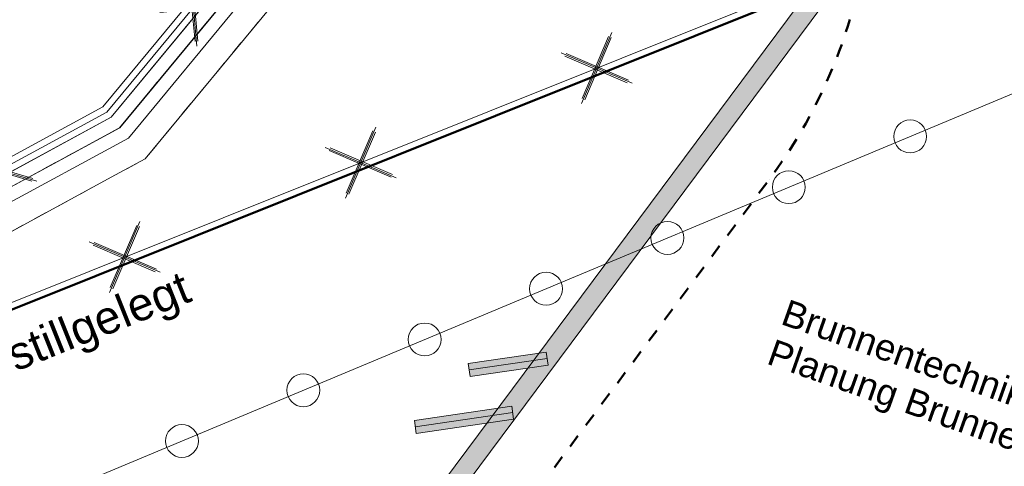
# Model space of a CAD drawing. Header units: metres. Extents: x -502 to 161, y -108 to 174.
# Tile 577 of 776: x -137.09 to -129.61, y 48.16 to 51.55. Entities that reach past the tile are written whole.
import ezdxf

# ---------------------------------------------------------------- set-up
doc = ezdxf.new("R2010")
doc.units = ezdxf.units.M
doc.header["$LTSCALE"] = 0.1
for name, pattern in [('102', [101.6, 101.6, 0]), ('202', [0.132, 0.0875, -0.019, 0.0065, -0.019]), ('226', [0.119, 0.1, -0.019])]:
    doc.linetypes.add(name, pattern=pattern)
for name, color, linetype in [('BRI31-005.05-5p02-Koordinierung Lageplan 4. BA ZOB West 2022-06-15', 7, 'Continuous'), ('BRI31-005.06-5f07-Koordinierung Lageplan 4. BA ZOB Fernbusbahnh', 7, 'Continuous'), ('BRI31-005.07-5f08-Koordinierung Lageplan 4. BA Radstation - Seeterrasse 2023-05-31', 7, 'Continuous')]:
    doc.layers.add(name, color=color, linetype=linetype)
doc.styles.add('Arial', font='arial.ttf')

# ---------------------------------------------------------------- blocks, each defined once
blk = doc.blocks.new('1016')
at = {"color": 7, "linetype": 'Continuous', "lineweight": 9, "transparency": 33554687}
for p, q in [((0.703072, 0.277444), (1.257444, -0.276928)), ((1.257444, 0.277444), (0.703072, -0.276928))]:
    blk.add_line(p, q, dxfattribs=at)
at = {"color": 2, "linetype": 'Continuous', "lineweight": 20, "true_color": 0xffff00, "transparency": 33554687}
for p, q in [((1.212401, 0.25319), (0.727326, -0.231885)), ((0.727326, 0.232401), (1.212401, -0.252674)), ((0.748114, 0.25319), (1.23319, -0.231885)), ((1.23319, 0.232401), (0.748114, -0.252674))]:
    blk.add_line(p, q, dxfattribs=at)
blk = doc.blocks.new('9141')
at = {"color": 7, "linetype": 'Continuous', "lineweight": 9, "transparency": 33554687}
blk.add_circle((0, 0), 0.25, dxfattribs=at)

msp = doc.modelspace()

# ---------------------------------------------------------------- hatches: boundary and pattern name
at = {"layer": 'BRI31-005.07-5f08-Koordinierung Lageplan 4. BA Radstation - Seeterrasse 2023-05-31', "linetype": 'Continuous', "lineweight": 0, "true_color": 0xcc0000, "transparency": 33554687}
msp.add_hatch(color=12, dxfattribs=at).paths.add_polyline_path([(-124.4751, 55.6285), (-124.4968, 55.7769), (-128.5533, 55.1836), (-142.2349, 36.8142), (-142.1212, 36.7158), (-128.4701, 55.0442)])

# ---------------------------------------------------------------- linework, layer by layer
at = {"layer": 'BRI31-005.05-5p02-Koordinierung Lageplan 4. BA ZOB West 2022-06-15', "color": 3, "linetype": 'Continuous', "lineweight": 18, "true_color": 0x00ff00, "transparency": 33554687, "flags": 128}
for points in [[(-95.3491, 78.326), (-102.5731, 75.366), (-110.1361, 72.306), (-117.0671, 69.456), (-120.3391, 67.894), (-122.6731, 66.48), (-125.4411, 64.186), (-127.5101, 61.662), (-132.3761, 55.512), (-136.3321, 50.73), (-141.2451, 48.064), (-147.2831, 45.146), (-156.9131, 41.076), (-164.9401, 37.646), (-169.7831, 35.816), (-169.9701, 35.745), (-171.3211, 35.581), (-172.5051, 35.438), (-172.6551, 35.445), (-174.8591, 35.155), (-177.6301, 34.484), (-180.4281, 33.654)], [(-180.4441, 33.702), (-177.6431, 34.532), (-174.8681, 35.204), (-172.6621, 35.496), (-172.5161, 35.537), (-171.7201, 35.633), (-170.6311, 35.766), (-170.3441, 35.8), (-170.0811, 35.832), (-169.8331, 35.904), (-169.8181, 35.91), (-164.9771, 37.739), (-156.9521, 41.168), (-147.3241, 45.237), (-141.2911, 48.153), (-136.3971, 50.809), (-132.4541, 55.575), (-127.5881, 61.725), (-125.5121, 64.257), (-123.4631, 65.955), (-123.1781, 66.46), (-123.1381, 66.53), (-123.0991, 66.632)]]:
    msp.add_lwpolyline(points, dxfattribs=at)
at = {"layer": 'BRI31-005.06-5f07-Koordinierung Lageplan 4. BA ZOB Fernbusbahnh', "color": 3, "linetype": 'Continuous', "lineweight": 13, "true_color": 0x00ff00, "transparency": 33554687, "flags": 128}
for points in [[(-95.3491, 78.326), (-102.5731, 75.366), (-110.1361, 72.306), (-117.0671, 69.456), (-120.3391, 67.894), (-122.6731, 66.48), (-125.4411, 64.186), (-127.5101, 61.662), (-132.3761, 55.512), (-136.3321, 50.73), (-141.2451, 48.064), (-147.2831, 45.146), (-156.9131, 41.076), (-164.9401, 37.646), (-169.7831, 35.816), (-169.9701, 35.745), (-171.3211, 35.581), (-172.5051, 35.438), (-172.6551, 35.445), (-174.8591, 35.155), (-177.6301, 34.484), (-180.4281, 33.654)], [(-180.4441, 33.702), (-177.6431, 34.532), (-174.8681, 35.204), (-172.6621, 35.496), (-172.5161, 35.537), (-171.7201, 35.633), (-170.6311, 35.766), (-170.3441, 35.8), (-170.0811, 35.832), (-169.8331, 35.904), (-169.8181, 35.91), (-164.9771, 37.739), (-156.9521, 41.168), (-147.3241, 45.237), (-141.2911, 48.153), (-136.3971, 50.809), (-132.4541, 55.575), (-127.5881, 61.725), (-125.5121, 64.257), (-123.4631, 65.955), (-123.1781, 66.46), (-123.1381, 66.53), (-123.0991, 66.632)]]:
    msp.add_lwpolyline(points, dxfattribs=at)
at = {"layer": 'BRI31-005.06-5f07-Koordinierung Lageplan 4. BA ZOB Fernbusbahnh', "color": 255, "linetype": 'Continuous', "lineweight": 9, "transparency": 33554687, "flags": 128}
msp.add_lwpolyline([(-180.4596, 33.7495), (-177.6561, 34.5803), (-174.8773, 35.2532), (-172.6722, 35.5451), (-172.5259, 35.5862), (-171.7261, 35.6826), (-170.6371, 35.8156), (-170.3501, 35.8496), (-170.0912, 35.8811), (-169.8494, 35.9513), (-169.8362, 35.9566), (-164.9958, 37.7854), (-156.9717, 41.214), (-147.3447, 45.2826), (-141.3139, 48.1975), (-136.4295, 50.8483), (-132.493, 55.6065), (-127.6271, 61.7564), (-125.5477, 64.2924), (-123.5021, 65.9876), (-123.2216, 66.4847), (-123.1834, 66.5515), (-123.1458, 66.6499)], dxfattribs=at)
at = {"layer": 'BRI31-005.07-5f08-Koordinierung Lageplan 4. BA Radstation - Seeterrasse 2023-05-31', "color": 12, "linetype": 'Continuous', "lineweight": 13, "true_color": 0xcc0000, "transparency": 33554687}
for p, q in [((-133.6842, 48.9386), (-133.0905, 49.0254)), ((-133.6842, 48.9386), (-133.0905, 49.0254)), ((-133.6769, 48.8891), (-133.0833, 48.976)), ((-133.6769, 48.8891), (-133.0833, 48.976)), ((-133.6697, 48.8397), (-133.076, 48.9265)), ((-133.6697, 48.8397), (-133.076, 48.9265)), ((-134.0929, 48.5061), (-133.3526, 48.6144)), ((-134.0929, 48.5061), (-133.3526, 48.6144)), ((-134.0857, 48.4566), (-133.3454, 48.5649)), ((-134.0857, 48.4566), (-133.3454, 48.5649)), ((-134.0857, 48.4566), (-133.3454, 48.5649)), ((-134.0857, 48.4566), (-133.3454, 48.5649)), ((-134.0784, 48.4071), (-133.3381, 48.5154)), ((-134.0784, 48.4071), (-133.3381, 48.5154))]:
    msp.add_line(p, q, dxfattribs=at)
at = {"layer": 'BRI31-005.07-5f08-Koordinierung Lageplan 4. BA Radstation - Seeterrasse 2023-05-31', "color": 7, "linetype": 'Continuous', "lineweight": 9, "transparency": 33554687}
for p, q in [((-133.076, 48.9265), (-133.0905, 49.0254)), ((-133.076, 48.9265), (-133.0905, 49.0254)), ((-133.6842, 48.9386), (-133.6697, 48.8397)), ((-133.6842, 48.9386), (-133.6697, 48.8397)), ((-133.3381, 48.5154), (-133.3526, 48.6144)), ((-133.3381, 48.5154), (-133.3526, 48.6144)), ((-134.0929, 48.5061), (-134.0784, 48.4071)), ((-134.0929, 48.5061), (-134.0784, 48.4071))]:
    msp.add_line(p, q, dxfattribs=at)
at = {"layer": 'BRI31-005.07-5f08-Koordinierung Lageplan 4. BA Radstation - Seeterrasse 2023-05-31', "color": 250, "linetype": '202', "lineweight": 20, "true_color": 0x333333, "transparency": 33554687, "flags": 128}
msp.add_lwpolyline([(-169.7821, 35.816), (-164.9401, 37.647), (-156.9121, 41.076), (-147.2831, 45.145), (-141.2451, 48.064), (-136.3331, 50.73), (-132.3771, 55.512), (-127.5111, 61.662), (-125.4401, 64.186), (-122.6721, 66.481), (-120.3381, 67.894), (-117.0681, 69.455), (-110.1371, 72.307), (-102.5741, 75.367), (-95.3481, 78.327), (-87.2051, 81.706), (-82.3221, 84.224), (-73.2841, 89.176), (-65.3801, 92.266), (-55.0081, 96.337), (-42.5711, 101.496), (-24.2771, 108.475), (-23.6281, 108.616), (-22.7791, 108.939), (-21.2271, 109.532), (-20.7311, 109.828), (-6.5731, 115.397), (-3.3331, 116.527), (2.1199, 118.676), (8.4349, 121.116), (16.1989, 124.136), (23.8509, 127.116), (32.0649, 130.317), (39.0129, 133.194), (40.7549, 134.413), (40.9269, 134.167), (39.1589, 132.93), (32.1769, 130.039), (23.9589, 126.836), (16.3069, 123.856), (8.5429, 120.836), (2.2299, 118.396), (-3.2291, 116.245), (-6.4691, 115.115), (-20.5991, 109.558), (-21.0951, 109.262), (-22.6731, 108.659), (-23.5421, 108.328), (-24.1911, 108.187), (-42.4611, 101.218), (-54.8961, 96.059), (-65.2701, 91.986), (-73.1561, 88.904), (-82.1821, 83.96), (-87.0791, 81.434), (-95.2341, 78.049), (-102.4601, 75.089), (-110.0231, 72.029), (-116.9461, 69.181), (-120.1961, 67.63), (-122.4981, 66.235), (-125.2261, 63.974), (-127.2771, 61.474), (-132.1431, 55.324), (-136.1391, 50.494), (-141.1091, 47.796), (-147.1591, 44.871), (-156.7941, 40.8), (-164.8281, 37.369), (-169.6761, 35.536), (-169.7821, 35.816)], dxfattribs=at)
msp.add_lwpolyline([(-169.7821, 35.816), (-164.9401, 37.647), (-156.9121, 41.076), (-147.2831, 45.145), (-141.2451, 48.064), (-136.3331, 50.73), (-132.3771, 55.512), (-127.5111, 61.662), (-125.4401, 64.186), (-122.6721, 66.481), (-120.3381, 67.894), (-117.0681, 69.455), (-110.1371, 72.307), (-102.5741, 75.367), (-95.3481, 78.327), (-87.2051, 81.706), (-82.3221, 84.224), (-73.2841, 89.176), (-65.3801, 92.266), (-55.0081, 96.337), (-42.5711, 101.496), (-24.2771, 108.475), (-23.6281, 108.616), (-22.7791, 108.939), (-21.2271, 109.532), (-20.7311, 109.828), (-6.5731, 115.397), (-3.3331, 116.527), (2.1199, 118.676), (8.4349, 121.116), (16.1989, 124.136), (23.8509, 127.116), (32.0649, 130.317), (39.0129, 133.194), (40.7549, 134.413), (40.9269, 134.167), (39.1589, 132.93), (32.1769, 130.039), (23.9589, 126.836), (16.3069, 123.856), (8.5429, 120.836), (2.2299, 118.396), (-3.2291, 116.245), (-6.4691, 115.115), (-20.5991, 109.558), (-21.0951, 109.262), (-22.6731, 108.659), (-23.5421, 108.328), (-24.1911, 108.187), (-42.4611, 101.218), (-54.8961, 96.059), (-65.2701, 91.986), (-73.1561, 88.904), (-82.1821, 83.96), (-87.0791, 81.434), (-95.2341, 78.049), (-102.4601, 75.089), (-110.0231, 72.029), (-116.9461, 69.181), (-120.1961, 67.63), (-122.4981, 66.235), (-125.2261, 63.974), (-127.2771, 61.474), (-132.1431, 55.324), (-136.1391, 50.494), (-141.1091, 47.796), (-147.1591, 44.871), (-156.7941, 40.8), (-164.8281, 37.369), (-169.6761, 35.536), (-169.7821, 35.816)], dxfattribs=at)
at = {"layer": 'BRI31-005.07-5f08-Koordinierung Lageplan 4. BA Radstation - Seeterrasse 2023-05-31', "color": 250, "linetype": '102', "lineweight": 13, "true_color": 0x333333, "transparency": 33554687, "flags": 128}
msp.add_lwpolyline([(18.5229, 125.041), (18.5599, 124.733), (16.3069, 123.856), (8.5429, 120.836), (2.2299, 118.396), (-3.2291, 116.245), (-6.4691, 115.115), (-20.5991, 109.558), (-21.0951, 109.262), (-22.6731, 108.659), (-23.5421, 108.328), (-24.1911, 108.187), (-42.4611, 101.218), (-54.8961, 96.059), (-65.2701, 91.986), (-73.1561, 88.904), (-82.1821, 83.96), (-87.0791, 81.434), (-95.2341, 78.049), (-102.4601, 75.089), (-110.0231, 72.029), (-116.9461, 69.181), (-120.1961, 67.63), (-122.4981, 66.235), (-125.2261, 63.974), (-127.2771, 61.474), (-132.1431, 55.324), (-136.1391, 50.494), (-141.1091, 47.796), (-147.1591, 44.871), (-156.7941, 40.8), (-164.8281, 37.369), (-169.6761, 35.536), (-169.7821, 35.816), (-164.9401, 37.647), (-156.9121, 41.076), (-147.2831, 45.145), (-141.2451, 48.064), (-136.3331, 50.73), (-132.3771, 55.512), (-127.5111, 61.662), (-125.4401, 64.186), (-122.6721, 66.481), (-120.3381, 67.894), (-117.0681, 69.455), (-110.1371, 72.307), (-102.5741, 75.367), (-95.3481, 78.327), (-87.2051, 81.706), (-82.3221, 84.224), (-73.2841, 89.176), (-71.0607, 90.0451)], dxfattribs=at)
msp.add_lwpolyline([(18.5229, 125.041), (18.5599, 124.733), (16.3069, 123.856), (8.5429, 120.836), (2.2299, 118.396), (-3.2291, 116.245), (-6.4691, 115.115), (-20.5991, 109.558), (-21.0951, 109.262), (-22.6731, 108.659), (-23.5421, 108.328), (-24.1911, 108.187), (-42.4611, 101.218), (-54.8961, 96.059), (-65.2701, 91.986), (-73.1561, 88.904), (-82.1821, 83.96), (-87.0791, 81.434), (-95.2341, 78.049), (-102.4601, 75.089), (-110.0231, 72.029), (-116.9461, 69.181), (-120.1961, 67.63), (-122.4981, 66.235), (-125.2261, 63.974), (-127.2771, 61.474), (-132.1431, 55.324), (-136.1391, 50.494), (-141.1091, 47.796), (-147.1591, 44.871), (-156.7941, 40.8), (-164.8281, 37.369), (-169.6761, 35.536), (-169.7821, 35.816), (-164.9401, 37.647), (-156.9121, 41.076), (-147.2831, 45.145), (-141.2451, 48.064), (-136.3331, 50.73), (-132.3771, 55.512), (-127.5111, 61.662), (-125.4401, 64.186), (-122.6721, 66.481), (-120.3381, 67.894), (-117.0681, 69.455), (-110.1371, 72.307), (-102.5741, 75.367), (-95.3481, 78.327), (-87.2051, 81.706), (-82.3221, 84.224), (-73.2841, 89.176), (-71.0607, 90.0451)], dxfattribs=at)
at = {"layer": 'BRI31-005.07-5f08-Koordinierung Lageplan 4. BA Radstation - Seeterrasse 2023-05-31', "color": 4, "linetype": 'Continuous', "lineweight": 50, "true_color": 0x00ffff, "transparency": 33554687, "flags": 128}
msp.add_lwpolyline([(-176.0281, 33.354), (-175.3441, 33.639), (-175.3201, 33.649), (-149.7281, 44.314), (-126.4101, 53.651), (-118.1081, 57.122), (-98.2681, 65.417), (-72.0611, 76.231), (-71.9681, 76.269), (-71.3191, 76.53), (-71.2871, 76.543), (-48.6231, 85.662), (-14.7811, 99.28), (-14.7731, 99.283), (-6.6601, 102.548), (8.5319, 108.66), (9.1999, 108.929), (9.3639, 108.995), (9.6569, 109.113), (23.8684, 114.898)], dxfattribs=at)
msp.add_lwpolyline([(-176.0281, 33.354), (-175.3441, 33.639), (-175.3201, 33.649), (-149.7281, 44.314), (-126.4101, 53.651), (-118.1081, 57.122), (-98.2681, 65.417), (-72.0611, 76.231), (-71.9681, 76.269), (-71.3191, 76.53), (-71.2871, 76.543), (-48.6231, 85.662), (-14.7811, 99.28), (-14.7731, 99.283), (-6.6601, 102.548), (8.5319, 108.66), (9.1999, 108.929), (9.3639, 108.995), (9.6569, 109.113), (23.8684, 114.898)], dxfattribs=at)
at = {"layer": 'BRI31-005.07-5f08-Koordinierung Lageplan 4. BA Radstation - Seeterrasse 2023-05-31', "color": 250, "linetype": '102', "lineweight": 9, "true_color": 0x333333, "transparency": 33554687, "flags": 128}
for points in [[(-169.8181, 35.91), (-164.9771, 37.739), (-156.9521, 41.168), (-147.3241, 45.237), (-141.2911, 48.153), (-136.3971, 50.809), (-132.4541, 55.575), (-127.5881, 61.725), (-125.5121, 64.257), (-122.7311, 66.562), (-120.3871, 67.982), (-117.1081, 69.547), (-110.1741, 72.399), (-102.6111, 75.459), (-95.3871, 78.418), (-87.2481, 81.797), (-82.3691, 84.312), (-73.3261, 89.267), (-65.4151, 92.359), (-55.0451, 96.429), (-42.6071, 101.588), (-24.3061, 108.571), (-23.6481, 108.714), (-23.6061, 108.518), (-24.2481, 108.379), (-42.5331, 101.402), (-54.9711, 96.243), (-65.3431, 92.173), (-73.2421, 89.085), (-82.2751, 84.136), (-87.1641, 81.615), (-95.3111, 78.234), (-102.5351, 75.273), (-110.0981, 72.213), (-117.0261, 69.365), (-120.2911, 67.806), (-122.6151, 66.398), (-125.3701, 64.115), (-127.4321, 61.599), (-132.2981, 55.449), (-136.2671, 50.651), (-141.1991, 47.975), (-147.2421, 45.055), (-156.8741, 40.984), (-164.9031, 37.553), (-169.7481, 35.722), (-169.8181, 35.91)], [(-169.8181, 35.91), (-164.9771, 37.739), (-156.9521, 41.168), (-147.3241, 45.237), (-141.2911, 48.153), (-136.3971, 50.809), (-132.4541, 55.575), (-127.5881, 61.725), (-125.5121, 64.257), (-122.7311, 66.562), (-120.3871, 67.982), (-117.1081, 69.547), (-110.1741, 72.399), (-102.6111, 75.459), (-95.3871, 78.418), (-87.2481, 81.797), (-82.3691, 84.312), (-73.3261, 89.267), (-65.4151, 92.359), (-55.0451, 96.429), (-42.6071, 101.588), (-24.3061, 108.571), (-23.6481, 108.714), (-23.6061, 108.518), (-24.2481, 108.379), (-42.5331, 101.402), (-54.9711, 96.243), (-65.3431, 92.173), (-73.2421, 89.085), (-82.2751, 84.136), (-87.1641, 81.615), (-95.3111, 78.234), (-102.5351, 75.273), (-110.0981, 72.213), (-117.0261, 69.365), (-120.2911, 67.806), (-122.6151, 66.398), (-125.3701, 64.115), (-127.4321, 61.599), (-132.2981, 55.449), (-136.2671, 50.651), (-141.1991, 47.975), (-147.2421, 45.055), (-156.8741, 40.984), (-164.9031, 37.553), (-169.7481, 35.722), (-169.8181, 35.91)], [(-169.8181, 35.91), (-164.9771, 37.739), (-156.9521, 41.168), (-147.3241, 45.237), (-141.2911, 48.153), (-136.3971, 50.809), (-132.4541, 55.575), (-127.5881, 61.725), (-125.5121, 64.257), (-122.7311, 66.562), (-120.3871, 67.982), (-117.1081, 69.547), (-110.1741, 72.399), (-102.6111, 75.459), (-95.3871, 78.418), (-87.2481, 81.797), (-82.3691, 84.312), (-73.3261, 89.267), (-69.9883, 90.5716)], [(-169.8181, 35.91), (-164.9771, 37.739), (-156.9521, 41.168), (-147.3241, 45.237), (-141.2911, 48.153), (-136.3971, 50.809), (-132.4541, 55.575), (-127.5881, 61.725), (-125.5121, 64.257), (-122.7311, 66.562), (-120.3871, 67.982), (-117.1081, 69.547), (-110.1741, 72.399), (-102.6111, 75.459), (-95.3871, 78.418), (-87.2481, 81.797), (-82.3691, 84.312), (-73.3261, 89.267), (-69.9883, 90.5716)], [(-69.9156, 90.3855), (-73.2421, 89.085), (-82.2751, 84.136), (-87.1641, 81.615), (-95.3111, 78.234), (-102.5351, 75.273), (-110.0981, 72.213), (-117.0261, 69.365), (-120.2911, 67.806), (-122.6151, 66.398), (-125.3701, 64.115), (-127.4321, 61.599), (-132.2981, 55.449), (-136.2671, 50.651), (-141.1991, 47.975), (-147.2421, 45.055), (-156.8741, 40.984), (-164.9031, 37.553), (-169.7481, 35.722), (-169.8181, 35.91)], [(-69.9156, 90.3855), (-73.2421, 89.085), (-82.2751, 84.136), (-87.1641, 81.615), (-95.3111, 78.234), (-102.5351, 75.273), (-110.0981, 72.213), (-117.0261, 69.365), (-120.2911, 67.806), (-122.6151, 66.398), (-125.3701, 64.115), (-127.4321, 61.599), (-132.2981, 55.449), (-136.2671, 50.651), (-141.1991, 47.975), (-147.2421, 45.055), (-156.8741, 40.984), (-164.9031, 37.553), (-169.7481, 35.722), (-169.8181, 35.91)], [(-169.8531, 36.004), (-165.0141, 37.832), (-156.9911, 41.26), (-147.3651, 45.328), (-141.3371, 48.242), (-136.4621, 50.888), (-132.5321, 55.638), (-127.6661, 61.788), (-125.5831, 64.328), (-123.5411, 66.02), (-123.2651, 66.509), (-123.0911, 66.411), (-123.3851, 65.89), (-125.4411, 64.186), (-127.5101, 61.662), (-132.3761, 55.512), (-136.3321, 50.73), (-141.2451, 48.064), (-147.2831, 45.146), (-156.9131, 41.076), (-164.9401, 37.646), (-169.7831, 35.816), (-169.8531, 36.004)], [(-169.8531, 36.004), (-165.0141, 37.832), (-156.9911, 41.26), (-147.3651, 45.328), (-141.3371, 48.242), (-136.4621, 50.888), (-132.5321, 55.638), (-127.6661, 61.788), (-125.5831, 64.328), (-123.5411, 66.02), (-123.2651, 66.509), (-123.0911, 66.411), (-123.3851, 65.89), (-125.4411, 64.186), (-127.5101, 61.662), (-132.3761, 55.512), (-136.3321, 50.73), (-141.2451, 48.064), (-147.2831, 45.146), (-156.9131, 41.076), (-164.9401, 37.646), (-169.7831, 35.816), (-169.8531, 36.004)], [(-169.8531, 36.004), (-165.0141, 37.832), (-156.9911, 41.26), (-147.3651, 45.328), (-141.3371, 48.242), (-136.4621, 50.888), (-132.5321, 55.638), (-127.6661, 61.788), (-125.5831, 64.328), (-123.5411, 66.02), (-123.2651, 66.509), (-123.0911, 66.411), (-123.3851, 65.89), (-125.4411, 64.186), (-127.5101, 61.662), (-132.3761, 55.512), (-136.3321, 50.73), (-141.2451, 48.064), (-147.2831, 45.146), (-156.9131, 41.076), (-164.9401, 37.646), (-169.7831, 35.816), (-169.8531, 36.004)], [(-169.8531, 36.004), (-165.0141, 37.832), (-156.9911, 41.26), (-147.3651, 45.328), (-141.3371, 48.242), (-136.4621, 50.888), (-132.5321, 55.638), (-127.6661, 61.788), (-125.5831, 64.328), (-123.5411, 66.02), (-123.2651, 66.509), (-123.0911, 66.411), (-123.3851, 65.89), (-125.4411, 64.186), (-127.5101, 61.662), (-132.3761, 55.512), (-136.3321, 50.73), (-141.2451, 48.064), (-147.2831, 45.146), (-156.9131, 41.076), (-164.9401, 37.646), (-169.7831, 35.816), (-169.8531, 36.004)]]:
    msp.add_lwpolyline(points, dxfattribs=at)
at = {"layer": 'BRI31-005.07-5f08-Koordinierung Lageplan 4. BA Radstation - Seeterrasse 2023-05-31', "color": 3, "linetype": 'Continuous', "lineweight": 13, "true_color": 0x00ff00, "transparency": 33554687, "flags": 128}
for points in [[(-95.3491, 78.326), (-102.5731, 75.366), (-110.1361, 72.306), (-117.0671, 69.456), (-120.3391, 67.894), (-122.6731, 66.48), (-125.4411, 64.186), (-127.5101, 61.662), (-132.3761, 55.512), (-136.3321, 50.73), (-141.2451, 48.064), (-147.2831, 45.146), (-156.9131, 41.076), (-164.9401, 37.646), (-169.7831, 35.816), (-169.9701, 35.745), (-171.3211, 35.581), (-172.5051, 35.438), (-172.6551, 35.445), (-174.8591, 35.155), (-177.6301, 34.484), (-180.4281, 33.654)], [(-95.3491, 78.326), (-102.5731, 75.366), (-110.1361, 72.306), (-117.0671, 69.456), (-120.3391, 67.894), (-122.6731, 66.48), (-125.4411, 64.186), (-127.5101, 61.662), (-132.3761, 55.512), (-136.3321, 50.73), (-141.2451, 48.064), (-147.2831, 45.146), (-156.9131, 41.076), (-164.9401, 37.646), (-169.7831, 35.816), (-169.9701, 35.745), (-171.3211, 35.581), (-172.5051, 35.438), (-172.6551, 35.445), (-174.8591, 35.155), (-177.6301, 34.484), (-180.4281, 33.654)], [(-180.4441, 33.702), (-177.6431, 34.532), (-174.8681, 35.204), (-172.6621, 35.496), (-172.5161, 35.537), (-171.7201, 35.633), (-170.6311, 35.766), (-170.3441, 35.8), (-170.0811, 35.832), (-169.8331, 35.904), (-169.8181, 35.91), (-164.9771, 37.739), (-156.9521, 41.168), (-147.3241, 45.237), (-141.2911, 48.153), (-136.3971, 50.809), (-132.4541, 55.575), (-127.5881, 61.725), (-125.5121, 64.257), (-123.4631, 65.955), (-123.1781, 66.46), (-123.1381, 66.53), (-123.0991, 66.632)], [(-180.4441, 33.702), (-177.6431, 34.532), (-174.8681, 35.204), (-172.6621, 35.496), (-172.5161, 35.537), (-171.7201, 35.633), (-170.6311, 35.766), (-170.3441, 35.8), (-170.0811, 35.832), (-169.8331, 35.904), (-169.8181, 35.91), (-164.9771, 37.739), (-156.9521, 41.168), (-147.3241, 45.237), (-141.2911, 48.153), (-136.3971, 50.809), (-132.4541, 55.575), (-127.5881, 61.725), (-125.5121, 64.257), (-123.4631, 65.955), (-123.1781, 66.46), (-123.1381, 66.53), (-123.0991, 66.632)]]:
    msp.add_lwpolyline(points, dxfattribs=at)
at = {"layer": 'BRI31-005.07-5f08-Koordinierung Lageplan 4. BA Radstation - Seeterrasse 2023-05-31', "color": 255, "linetype": 'Continuous', "lineweight": 9, "transparency": 33554687, "flags": 128}
for points in [[(-71.9869, 76.3153), (-72.0801, 76.2773), (-98.2873, 65.4632), (-118.1274, 57.1681), (-126.4291, 53.6973), (-149.747, 44.3603), (-175.3393, 33.6952), (-175.3633, 33.6852), (-176.0473, 33.4002)], [(-71.9869, 76.3153), (-72.0801, 76.2773), (-98.2873, 65.4632), (-118.1274, 57.1681), (-126.4291, 53.6973), (-149.747, 44.3603), (-175.3393, 33.6952), (-175.3633, 33.6852), (-176.0473, 33.4002)], [(-180.4596, 33.7495), (-177.6561, 34.5803), (-174.8773, 35.2532), (-172.6722, 35.5451), (-172.5259, 35.5862), (-171.7261, 35.6826), (-170.6371, 35.8156), (-170.3501, 35.8496), (-170.0912, 35.8811), (-169.8494, 35.9513), (-169.8362, 35.9566), (-164.9958, 37.7854), (-156.9717, 41.214), (-147.3447, 45.2826), (-141.3139, 48.1975), (-136.4295, 50.8483), (-132.493, 55.6065), (-127.6271, 61.7564), (-125.5477, 64.2924), (-123.5021, 65.9876), (-123.2216, 66.4847), (-123.1834, 66.5515), (-123.1458, 66.6499)], [(-180.4596, 33.7495), (-177.6561, 34.5803), (-174.8773, 35.2532), (-172.6722, 35.5451), (-172.5259, 35.5862), (-171.7261, 35.6826), (-170.6371, 35.8156), (-170.3501, 35.8496), (-170.0912, 35.8811), (-169.8494, 35.9513), (-169.8362, 35.9566), (-164.9958, 37.7854), (-156.9717, 41.214), (-147.3447, 45.2826), (-141.3139, 48.1975), (-136.4295, 50.8483), (-132.493, 55.6065), (-127.6271, 61.7564), (-125.5477, 64.2924), (-123.5021, 65.9876), (-123.2216, 66.4847), (-123.1834, 66.5515), (-123.1458, 66.6499)]]:
    msp.add_lwpolyline(points, dxfattribs=at)
at = {"layer": 'BRI31-005.07-5f08-Koordinierung Lageplan 4. BA Radstation - Seeterrasse 2023-05-31', "color": 4, "linetype": 'Continuous', "lineweight": 13, "true_color": 0x00ffff, "transparency": 33554687, "flags": 128}
msp.add_lwpolyline([(-144.163, 44.8777), (-105.8213, 60.908), (-106.6182, 63.23)], dxfattribs=at)
msp.add_lwpolyline([(-144.163, 44.8777), (-105.8213, 60.908), (-106.6182, 63.23)], dxfattribs=at)
at = {"layer": 'BRI31-005.07-5f08-Koordinierung Lageplan 4. BA Radstation - Seeterrasse 2023-05-31', "color": 12, "linetype": 'Continuous', "lineweight": 13, "true_color": 0xcc0000, "transparency": 33554687, "flags": 128}
for points in [[(-142.2349, 36.8142), (-128.5533, 55.1836), (-124.4968, 55.7769)], [(-142.1212, 36.7158), (-128.4701, 55.0442), (-124.4751, 55.6285)]]:
    msp.add_lwpolyline(points, dxfattribs=at)
at = {"layer": 'BRI31-005.07-5f08-Koordinierung Lageplan 4. BA Radstation - Seeterrasse 2023-05-31', "color": 1, "linetype": '226', "lineweight": 50, "true_color": 0xff0000, "transparency": 33554687, "flags": 128}
msp.add_lwpolyline([(-128.2927, 55.3433), (-128.6531, 54.8602), (-128.6531, 54.8602, -0.052917), (-128.732, 54.775), (-128.732, 54.775, 0.052903), (-129.6189, 53.8168), (-130.0395, 53.2531, 0.103068), (-130.7163, 51.7958), (-130.7163, 51.7958, -0.103298), (-131.3936, 50.3389), (-131.3936, 50.3389), (-139.2386, 39.8257)], format="xyb", dxfattribs=at)
at = {"layer": 'BRI31-005.07-5f08-Koordinierung Lageplan 4. BA Radstation - Seeterrasse 2023-05-31', "color": 4, "linetype": 'Continuous', "lineweight": 20, "true_color": 0x00ffff, "transparency": 33554687, "flags": 128}
msp.add_lwpolyline([(-176.0281, 33.354), (-175.3441, 33.639), (-175.3201, 33.649), (-149.7281, 44.314), (-126.4101, 53.651)], dxfattribs=at)
msp.add_lwpolyline([(-176.0281, 33.354), (-175.3441, 33.639), (-175.3201, 33.649), (-149.7281, 44.314), (-126.4101, 53.651)], dxfattribs=at)
at = {"layer": 'BRI31-005.07-5f08-Koordinierung Lageplan 4. BA Radstation - Seeterrasse 2023-05-31', "color": 12, "linetype": 'Continuous', "true_color": 0xcc0000, "transparency": 33554687}
for points in [[(-133.0606, 57.5926), (-133.1661, 57.6992), (-141.2355, 49.5043), (-141.341, 49.6109)], [(-133.0606, 57.5926), (-133.1661, 57.6992), (-141.2355, 49.5043), (-141.341, 49.6109)], [(-133.076, 48.9265), (-133.0905, 49.0254), (-133.6697, 48.8397), (-133.6842, 48.9386)], [(-133.076, 48.9265), (-133.0905, 49.0254), (-133.6697, 48.8397), (-133.6842, 48.9386)], [(-133.3381, 48.5154), (-133.3526, 48.6144), (-134.0784, 48.4071), (-134.0929, 48.5061)], [(-133.3381, 48.5154), (-133.3526, 48.6144), (-134.0784, 48.4071), (-134.0929, 48.5061)]]:
    msp.add_solid(points, dxfattribs=at)

# ---------------------------------------------------------------- block references
at = {"layer": 'BRI31-005.07-5f08-Koordinierung Lageplan 4. BA Radstation - Seeterrasse 2023-05-31', "color": 7, "transparency": 33554687}
for name, p, xscale, yscale, zscale, rotation in [('1016', (-136.242, 51.0749), 0.75, 0.75, 0.75, 50.39841041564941), ('1016', (-136.242, 51.0749), 0.75, 0.75, 0.75, 50.39841041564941), ('1016', (-132.0245, 51.4568), 0.75, 0.75, 0.75, 201.8221710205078), ('1016', (-132.0245, 51.4568), 0.75, 0.75, 0.75, 201.8221710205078), ('9141', (-130.3238, 50.6637), 0.5, 0.5, 0.5, 22.68941631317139), ('9141', (-130.3238, 50.6637), 0.5, 0.5, 0.5, 22.68941631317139), ('1016', (-137.8897, 50.0558), 0.75, 0.75, 0.75, 28.48892040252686), ('1016', (-137.8897, 50.0558), 0.75, 0.75, 0.75, 28.48892040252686), ('1016', (-133.8181, 50.7385), 0.75, 0.75, 0.75, 201.8221710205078), ('1016', (-133.8181, 50.7385), 0.75, 0.75, 0.75, 201.8221710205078), ('9141', (-131.2464, 50.278), 0.5, 0.5, 0.5, 22.68941631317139), ('9141', (-131.2464, 50.278), 0.5, 0.5, 0.5, 22.68941631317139), ('1016', (-135.6118, 50.0203), 0.75, 0.75, 0.75, 201.8221710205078), ('1016', (-135.6118, 50.0203), 0.75, 0.75, 0.75, 201.8221710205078), ('9141', (-132.1691, 49.8922), 0.5, 0.5, 0.5, 22.68941631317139), ('9141', (-132.1691, 49.8922), 0.5, 0.5, 0.5, 22.68941631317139), ('9141', (-133.0917, 49.5065), 0.5, 0.5, 0.5, 22.68941631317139), ('9141', (-133.0917, 49.5065), 0.5, 0.5, 0.5, 22.68941631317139), ('9141', (-134.0143, 49.1208), 0.5, 0.5, 0.5, 22.68941631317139), ('9141', (-134.0143, 49.1208), 0.5, 0.5, 0.5, 22.68941631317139), ('9141', (-134.9369, 48.735), 0.5, 0.5, 0.5, 22.68941631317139), ('9141', (-134.9369, 48.735), 0.5, 0.5, 0.5, 22.68941631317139), ('9141', (-135.8595, 48.3493), 0.5, 0.5, 0.5, 22.68941631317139), ('9141', (-135.8595, 48.3493), 0.5, 0.5, 0.5, 22.68941631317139)]:
    msp.add_blockref(name, p, dxfattribs=dict(at, xscale=xscale, yscale=yscale, zscale=zscale, rotation=rotation))

# ---------------------------------------------------------------- texts
at = {"layer": 'BRI31-005.07-5f08-Koordinierung Lageplan 4. BA Radstation - Seeterrasse 2023-05-31', "color": 7, "transparency": 33554687, "insert": (-138.5133, 48.5886), "char_height": 0.25, "attachment_point": 1, "rotation": 21.82221, "line_spacing_factor": 0.25, "style": 'Arial'}
msp.add_mtext('WV wird stillgelegt', dxfattribs=at)
at = {"layer": 'BRI31-005.07-5f08-Koordinierung Lageplan 4. BA Radstation - Seeterrasse 2023-05-31', "color": 1, "true_color": 0xff0000, "transparency": 33554687, "char_height": 0.2, "attachment_point": 1, "rotation": 340.52688, "line_spacing_factor": 0.25, "style": 'Arial'}
for s, insert in [('Brunnentechnik siehe', (-131.2505, 49.4295)), ('Planung Brunnenbau!', (-131.3572, 49.1278))]:
    msp.add_mtext(s, dxfattribs=dict(at, insert=insert))

doc.saveas('drawing.dxf')
